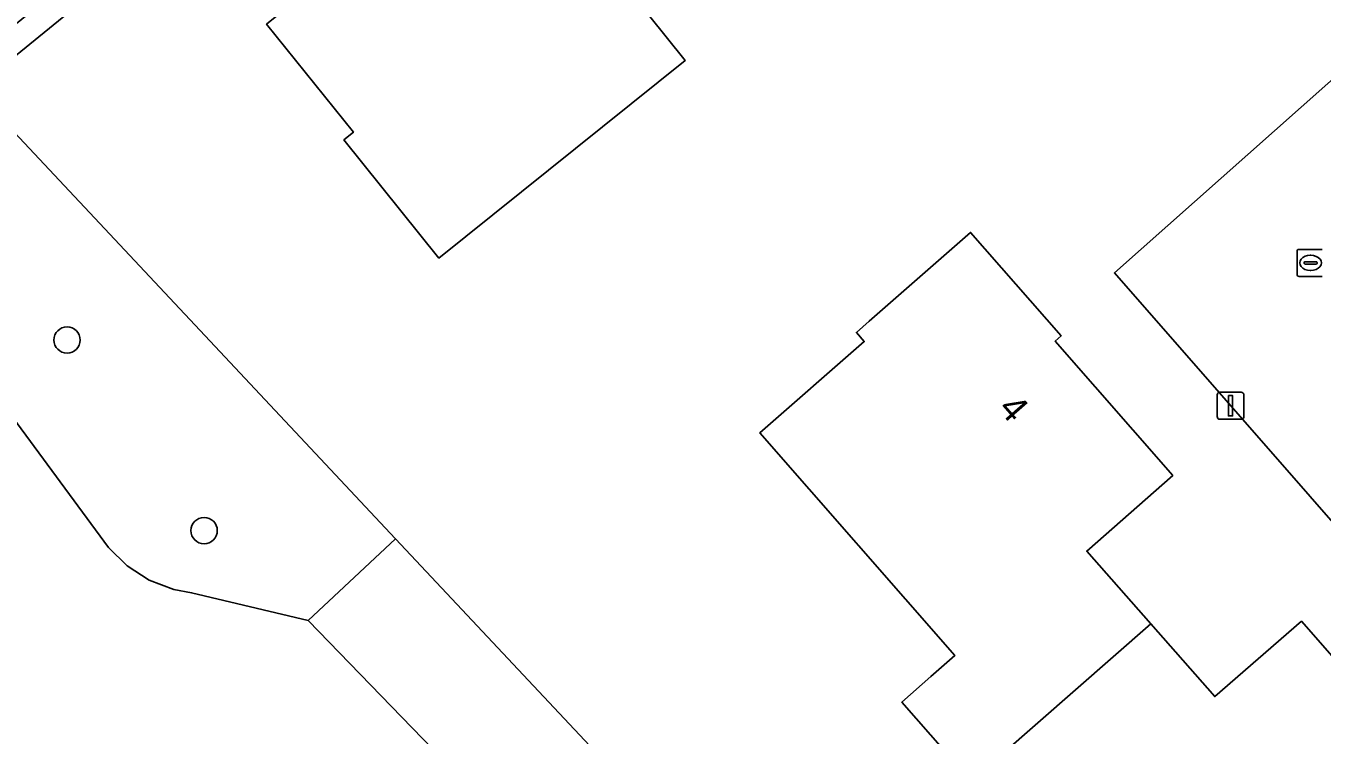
# Model space of a CAD drawing. Extents: x 159352 to 160617, y 385888 to 387323.
# Drawn here: x 160086.72 to 160134.73, y 386350.56 to 386376.84 of the extents above; entities that cross this region are included whole.
import ezdxf

# ---------------------------------------------------------------- set-up
doc = ezdxf.new("R2010")
doc.units = 0
for name, color, linetype in [('IMGEO_Boom', 7, 'Continuous'), ('IMGEO_Erf', 7, 'Continuous'), ('IMGEO_Groenvoorziening', 7, 'Continuous'), ('IMGEO_Kolk', 7, 'Continuous'), ('IMGEO_Lichtmast', 7, 'Continuous'), ('IMGEO_Pand', 7, 'Continuous'), ('IMGEO_Pand_nummerreeks', 7, 'Continuous'), ('IMGEO_Rijbaan_lokaal_open', 7, 'Continuous'), ('IMGEO_Voetpad_open', 7, 'Continuous')]:
    doc.layers.add(name, color=color, linetype=linetype)

msp = doc.modelspace()

# ---------------------------------------------------------------- linework, layer by layer
at = {"layer": 'IMGEO_Boom'}
for centre in [(160088.248, 386365.2), (160093.325, 386358.135)]:
    msp.add_circle(centre, 0.489, dxfattribs=at)
at = {"layer": 'IMGEO_Erf'}
for points in [[(160139.92, 386394.943), (160130.732, 386398.999), (160130.393, 386399.14), (160114.995, 386386.46), (160108.815, 386394.053), (160084.79, 386374.482), (160100.414, 386357.83), (160121.621, 386335.228), (160131.394, 386324.811), (160143.378, 386312.039), (160220.755, 386365.169), (160205.701, 386386.38), (160199.403, 386380.85), (160179.637, 386363.491), (160178.327, 386364.971), (160163.291, 386351.691), (160159.97, 386352.841), (160148.703, 386342.922), (160127.044, 386367.689), (160141.856, 386380.854)], [(160137.358, 386342.824), (160133.457, 386339.411), (160126.247, 386347.651), (160125.361, 386346.874), (160122.808, 386349.792), (160121.739, 386348.855), (160119.171, 386351.783), (160120.243, 386352.723), (160121.13, 386353.501), (160113.907, 386361.755), (160117.778, 386365.144), (160117.483, 386365.484), (160117.954, 386365.896), (160121.716, 386369.188), (160125.069, 386365.36), (160124.848, 386365.161), (160129.202, 386360.178), (160126.015, 386357.378), (160128.387, 386354.682), (160130.76, 386351.985), (160133.965, 386354.773), (160138.309, 386349.828)]]:
    msp.add_lwpolyline(points, dxfattribs=at)
msp.add_lwpolyline([(160102.019, 386368.237), (160098.505, 386372.615), (160098.855, 386372.897), (160095.641, 386376.902), (160100.831, 386381.102), (160101.023, 386380.893), (160104.536, 386383.753), (160105.299, 386382.827), (160108.254, 386385.218), (160112.745, 386379.625), (160109.785, 386377.249), (160111.142, 386375.559)], close=True, dxfattribs=at)
at = {"layer": 'IMGEO_Groenvoorziening'}
for points in [[(160100.414, 386357.83), (160084.79, 386374.482), (160080.098, 386370.657), (160089.781, 386357.507), (160090.472, 386356.824), (160091.29, 386356.3), (160092.199, 386355.957), (160092.858, 386355.835), (160097.183, 386354.798)], [(160121.621, 386335.228), (160100.414, 386357.83), (160097.183, 386354.798), (160118.748, 386332.532)]]:
    msp.add_lwpolyline(points, close=True, dxfattribs=at)
msp.add_lwpolyline([(160118.748, 386332.532), (160097.183, 386354.798), (160092.858, 386355.835), (160092.199, 386355.957), (160091.29, 386356.3), (160090.472, 386356.824), (160089.781, 386357.507), (160080.098, 386370.657), (160060.571, 386354.736), (160057.684, 386352.391), (160062.563, 386348.669)], dxfattribs=at)
at = {"layer": 'IMGEO_Kolk'}
for p, q in [((160133.806, 386367.633), (160133.806, 386368.485)), ((160133.881, 386368.559), (160134.733, 386368.559)), ((160134.294, 386368.339), (160134.319, 386368.339)), ((160134.065, 386368.053), (160134.065, 386368.065)), ((160134.503, 386368.016), (160134.105, 386368.016)), ((160134.108, 386368.102), (160134.506, 386368.102)), ((160134.317, 386367.779), (160134.292, 386367.779)), ((160134.549, 386368.065), (160134.549, 386368.053)), ((160134.733, 386367.559), (160133.881, 386367.559))]:
    msp.add_line(p, q, dxfattribs=at)
for points in [[(160133.806, 386367.633), (160133.806, 386368.485)], [(160133.881, 386368.559), (160134.733, 386368.559)], [(160134.733, 386367.559), (160133.881, 386367.559)]]:
    msp.add_lwpolyline(points, dxfattribs=at)
for centre, radius, start, end in [((160133.883, 386368.483), 0.0765, 91.552, 178.448), ((160133.883, 386368.483), 0.0765, 91.552, 178.448), ((160134.105, 386368.062), 0.0403, 85.8775, 175.7526), ((160134.102, 386368.052), 0.0366, 178.938, 274.7102), ((160134.506, 386368.059), 0.043, 264.8664, 352.4533), ((160134.51, 386368.064), 0.0386, 1.7309, 96.639), ((160133.883, 386367.635), 0.0765, 181.552, 268.448), ((160133.883, 386367.635), 0.0765, 181.552, 268.448)]:
    msp.add_arc(centre, radius, start, end, dxfattribs=at)
for centre, major_axis, ratio, start_param, end_param in [((160134.293, 386368.059), (-0.387, 0.002), 0.722429, 4.712389, 7.853982), ((160134.318, 386368.059), (-0.39, 0.002), 0.717154, 1.570796, 4.712389)]:
    msp.add_ellipse(centre, major_axis=major_axis, ratio=ratio, start_param=start_param, end_param=end_param, dxfattribs=at)
at = {"layer": 'IMGEO_Lichtmast'}
for p, q in [((160130.847, 386362.364), (160130.847, 386363.164)), ((160130.847, 386363.164), (160130.847, 386362.364)), ((160130.947, 386363.264), (160131.737, 386363.264)), ((160131.737, 386363.264), (160130.947, 386363.264)), ((160131.837, 386363.164), (160131.837, 386362.364)), ((160131.837, 386362.364), (160131.837, 386363.164)), ((160131.737, 386362.264), (160130.947, 386362.264)), ((160130.947, 386362.264), (160131.737, 386362.264))]:
    msp.add_line(p, q, dxfattribs=at)
msp.add_lwpolyline([(160131.267, 386363.139), (160131.417, 386363.139), (160131.417, 386362.389), (160131.267, 386362.389), (160131.267, 386363.139)], dxfattribs=at)
for centre, start, end in [((160130.947, 386363.164), 90, 180), ((160130.947, 386363.164), 90, 180), ((160131.737, 386363.164), 0, 90), ((160131.737, 386363.164), 360, 90), ((160130.947, 386362.364), 180, 270), ((160130.947, 386362.364), 180, 270), ((160131.737, 386362.364), 270, 0), ((160131.737, 386362.364), 270, 0)]:
    msp.add_arc(centre, 0.1, start, end, dxfattribs=at)
at = {"layer": 'IMGEO_Pand'}
for points in [[(160111.142, 386375.559), (160109.785, 386377.249), (160112.745, 386379.625), (160108.254, 386385.218), (160105.299, 386382.827), (160104.536, 386383.753), (160101.023, 386380.893), (160100.831, 386381.102), (160095.641, 386376.902), (160098.855, 386372.897), (160098.505, 386372.615), (160102.019, 386368.237)], [(160129.202, 386360.178), (160124.848, 386365.161), (160125.069, 386365.36), (160121.716, 386369.188), (160117.954, 386365.896), (160117.483, 386365.484), (160117.778, 386365.144), (160113.907, 386361.755), (160121.13, 386353.501), (160120.243, 386352.723), (160119.171, 386351.783), (160121.739, 386348.855), (160122.808, 386349.792), (160128.387, 386354.682), (160126.015, 386357.378)], [(160122.808, 386349.792), (160125.361, 386346.874), (160126.247, 386347.651), (160133.457, 386339.411), (160137.358, 386342.824), (160137.653, 386342.486), (160138.123, 386342.897), (160141.885, 386346.189), (160138.535, 386350.006), (160138.309, 386349.828), (160133.965, 386354.773), (160130.76, 386351.985), (160128.387, 386354.682)]]:
    msp.add_lwpolyline(points, close=True, dxfattribs=at)
at = {"layer": 'IMGEO_Rijbaan_lokaal_open'}
msp.add_lwpolyline([(160145.802, 386393.312), (160141.856, 386380.854), (160127.044, 386367.689), (160148.703, 386342.922), (160159.97, 386352.841), (160163.291, 386351.691), (160178.327, 386364.971), (160179.637, 386363.491), (160199.403, 386380.85), (160197.425, 386383.166), (160193.873, 386380.061), (160192.538, 386381.54), (160183.438, 386373.539), (160182.135, 386375.083), (160162.709, 386357.93), (160160.771, 386360.198), (160160.384, 386359.929), (160156.987, 386356.935), (160151.566, 386352.305)], dxfattribs=at)
at = {"layer": 'IMGEO_Voetpad_open'}
msp.add_lwpolyline([(160110.155, 386396.315), (160103.571, 386390.952), (160103.857, 386390.599), (160100.918, 386388.217), (160100.634, 386388.561), (160081.386, 386372.884), (160079.001, 386371.136), (160059.668, 386355.151), (160053.578, 386350.182), (160054.162, 386349.527), (160055.245, 386350.409), (160057.684, 386352.391), (160060.571, 386354.736), (160080.098, 386370.657), (160084.79, 386374.482), (160108.815, 386394.053), (160110.975, 386395.813)], dxfattribs=at)

# ---------------------------------------------------------------- texts
at = {"layer": 'IMGEO_Pand_nummerreeks'}
msp.add_text('4', height=1, rotation=311.1439, dxfattribs=at).set_placement((160122.699, 386362.636))

doc.saveas('drawing.dxf')
